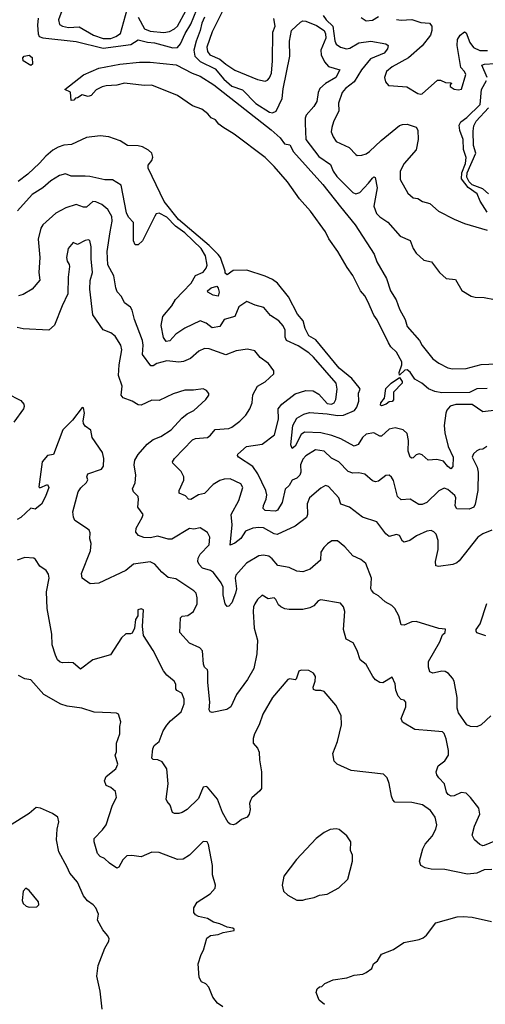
# Model space of a CAD drawing. Extents: x 2086813 to 2278017, y 548126 to 753336.
# Tile 284 of 461: x 2181562 to 2184642, y 684028 to 690537. Entities that reach past the tile are written whole.
import ezdxf

# ---------------------------------------------------------------- set-up
doc = ezdxf.new("R2010")
doc.units = 0

msp = doc.modelspace()

# ---------------------------------------------------------------- linework, layer by layer
at = {"layer": '0CON10XD'}
for points in [[(2181683.9, 690546.1), (2181679.2, 690500.8), (2181683.1, 690443.1), (2181690, 690425), (2181715.7, 690415.7), (2181935, 690393.5), (2182115, 690348.9), (2182296.2, 690373.8), (2182345, 690404.6), (2182407.4, 690387.4), (2182453.7, 690383.7), (2182575, 690350), (2182605, 690352.1), (2182625, 690377.6), (2182656.3, 690445), (2182695, 690508.1), (2182734.3, 690605)], [(2181841.3, 690595), (2181817.7, 690535), (2181824.4, 690505), (2181844.2, 690494.2), (2181885, 690485.3), (2181955, 690490), (2182051.1, 690435), (2182115, 690412.7), (2182165, 690412.3), (2182198.9, 690425), (2182228.5, 690445), (2182273.3, 690605)], [(2182346.4, 690553.6), (2182386.6, 690476.6), (2182425, 690461.4), (2182515, 690452.5), (2182552.4, 690457.6), (2182585, 690475.4), (2182605, 690494.5), (2182660.3, 690595)], [(2182901.9, 690588.1), (2182835, 690455.8), (2182800.5, 690355), (2182805, 690325.7), (2182819.6, 690305), (2182885, 690276.5), (2182925, 690241.8), (2182985, 690203.8), (2183135, 690140.5), (2183185, 690130), (2183202.3, 690137.7), (2183215, 690153.3), (2183227.3, 690182.7), (2183234.6, 690265), (2183237.3, 690455), (2183251.7, 690495), (2183244, 690545)], [(2182785.6, 690554.4), (2182765.9, 690514.1), (2182755.1, 690464.9), (2182728.9, 690395), (2182713.9, 690335), (2182719.6, 690295), (2182755, 690259.3), (2182855, 690212), (2182913.3, 690143.3), (2182965, 690098.3), (2183035, 690073.3), (2183123.3, 689983.3), (2183215.4, 689925.4), (2183235, 689920.4), (2183258.1, 689931.9), (2183299, 690015), (2183305, 690080), (2183349.1, 690295), (2183345.8, 690394.2), (2183359.1, 690465), (2183419, 690521), (2183435, 690528.2), (2183455, 690526.5), (2183525, 690498.3), (2183576.1, 690466.1), (2183585, 690444.3), (2183586.6, 690415), (2183554.3, 690335), (2183556.9, 690305), (2183578.9, 690258.9), (2183605, 690227.8), (2183680, 690205), (2183652.6, 690155), (2183584, 690116), (2183547.5, 690082.5), (2183536.2, 690055), (2183528.6, 689995), (2183507.7, 689962.3), (2183456.8, 689905), (2183450.3, 689885), (2183450.4, 689849.6), (2183454.6, 689745), (2183541.6, 689631.6), (2183618.8, 689578.8), (2183636.7, 689535), (2183660.4, 689500.4), (2183765, 689393.3), (2183785, 689386), (2183812.5, 689395), (2183870, 689455), (2183895, 689490), (2183905, 689498.8), (2183912.7, 689492.7), (2183925.8, 689425), (2183904.7, 689305), (2183922.5, 689255), (2183945, 689233.1), (2183998.1, 689198.1), (2184079.2, 689105), (2184145, 689076), (2184164.5, 689025), (2184185, 688993.1), (2184235, 688947.1), (2184285.5, 688935.5), (2184338, 688865), (2184382.5, 688825), (2184445, 688820), (2184486.4, 688746.4), (2184548.1, 688708.1), (2184575, 688701.5), (2184635, 688700.9), (2184702.3, 688687.7)], [(2183568.5, 690565), (2183589.3, 690535), (2183632.9, 690492.9), (2183647.2, 690397.2), (2183655.8, 690375.8), (2183684.7, 690354.7), (2183724.1, 690344.1), (2183745, 690347.6), (2183805, 690383.7), (2183885, 690395.3), (2183985, 690377.8), (2184000, 690365), (2183996, 690345), (2183973.1, 690315), (2183883, 690277), (2183823.1, 690205), (2183775.4, 690125), (2183717.8, 690082.2), (2183694.5, 690055), (2183671.9, 689985), (2183673.5, 689935), (2183637.9, 689862.1), (2183627.5, 689825), (2183622.5, 689795), (2183635, 689763.3), (2183655, 689732), (2183742.1, 689692.1), (2183785.6, 689645.6), (2183795, 689640), (2183825, 689640.6), (2183855, 689649.4), (2183875, 689664.4), (2183952.1, 689737.9), (2184075, 689836.5), (2184095, 689844.5), (2184125, 689845.5), (2184185, 689825.7), (2184196.4, 689806.4), (2184198.5, 689745), (2184184, 689676), (2184104.4, 689585), (2184078.6, 689535), (2184079.7, 689479.7), (2184129.7, 689389.7), (2184165, 689359.2), (2184195, 689353.8), (2184227.5, 689335), (2184275, 689322), (2184331.7, 689271.7), (2184435, 689218), (2184505, 689189.2), (2184653.6, 689146.4)], [(2183820.2, 690550.2), (2183855, 690529.6), (2183895, 690534.1), (2183935, 690557.4)], [(2184055, 690537.3), (2184085, 690532.9), (2184155, 690538.9), (2184215, 690518.9), (2184273.3, 690513.3), (2184288.6, 690495), (2184288.1, 690465), (2184279.4, 690435), (2184225.4, 690364.6), (2184135, 690284), (2184025, 690225.6), (2183989.2, 690195), (2183976.2, 690155), (2183981.2, 690125), (2184002.3, 690102.3), (2184035, 690098.8)], [(2184035, 690098.8), (2184123.9, 690093.9), (2184195, 690048.8), (2184215, 690043.8), (2184225, 690046.7), (2184325, 690137.5), (2184345, 690137.5), (2184378.3, 690121.7), (2184415, 690120), (2184420, 690115), (2184410, 690105), (2184410, 690095), (2184435, 690077.5), (2184465, 690072.5), (2184483.6, 690076.4), (2184514.3, 690175), (2184505, 690194), (2184479.7, 690219.7), (2184455.3, 690365), (2184458.4, 690405), (2184475, 690434.5), (2184505, 690457.1), (2184515, 690450.8), (2184540.8, 690385), (2184565, 690352.1), (2184605, 690332.1), (2184655.9, 690334.1)], [(2181635, 690233.3), (2181583.9, 690263.9), (2181582, 690285), (2181591.2, 690295), (2181625, 690301.4), (2181645, 690286), (2181647, 690243), (2181635, 690233.3)], [(2184655, 688098.9), (2184585, 688095.5), (2184537, 688073), (2184355, 688070.3), (2184308, 688078), (2184266.3, 688096.3), (2184221.8, 688135), (2184175, 688161.2), (2184145, 688207.8), (2184125, 688222.3), (2184110.6, 688219.4), (2184075, 688186.7), (2184073.1, 688205), (2184089.7, 688255), (2184088.9, 688275), (2184055, 688339.7), (2184018.1, 688375), (2184001.4, 688401.4), (2183926.9, 688553.1), (2183904.2, 688584.2), (2183865, 688674.5), (2183845, 688711.3), (2183816.4, 688745), (2183766.8, 688845), (2183728.3, 688898.3), (2183667.5, 689005), (2183607.9, 689087.9), (2183584.2, 689135), (2183485, 689270), (2183412.3, 689352.3), (2183333.4, 689465), (2183246.2, 689566.1), (2183184.8, 689624.8), (2182980.9, 689780.9), (2182905.7, 689825.7), (2182880, 689845), (2182856.2, 689875), (2182827.5, 689887.5), (2182806.2, 689915), (2182766.2, 689945), (2182705, 689968.2), (2182605.8, 690035.8), (2182435, 690103), (2182385, 690102), (2182255, 690117.1), (2182205, 690104.5), (2182135, 690098.8), (2182107.5, 690092.5), (2182067.5, 690072.5), (2182035, 690034.5), (2182015, 690030), (2181975, 690040), (2181945, 690020), (2181931.7, 690018.3), (2181920, 690005), (2181902.5, 690002.5), (2181898.3, 690058.3), (2181860, 690075), (2181985, 690172.5), (2182085, 690216), (2182225, 690242), (2182354.2, 690255.8), (2182425, 690255.7), (2182597.7, 690237.7), (2182702.6, 690182.6), (2182755, 690163.4), (2182845.4, 690105.4), (2183225, 689809.2), (2183284.8, 689755), (2183313.1, 689715), (2183348.7, 689708.7), (2183373.8, 689663.8), (2183566.3, 689446.3), (2183685, 689299.8), (2183780.4, 689180.4), (2183906, 688986), (2183925.2, 688935), (2183988.6, 688825), (2184014.4, 688745), (2184051.9, 688685), (2184075, 688623.3), (2184111.9, 688555), (2184125, 688508.1), (2184206.8, 688416.8), (2184225, 688383.9), (2184295.3, 688295), (2184335, 688265.2), (2184395, 688236.1), (2184425, 688229.4), (2184515, 688231.9), (2184615, 688257.4), (2184764, 688264)], [(2184654.1, 690155), (2184619.2, 690235), (2184636.9, 690243.1), (2184705, 690247.3)], [(2184654.5, 689265), (2184607.3, 689337.3), (2184588.2, 689385), (2184527.9, 689427.8), (2184485.1, 689485), (2184485.8, 689525), (2184512, 689585), (2184516.3, 689625), (2184497.6, 689677.6), (2184495.6, 689745), (2184473.8, 689805), (2184469.6, 689840.4), (2184479.5, 689860.5), (2184520.1, 689889.9), (2184608.8, 689975), (2184617.5, 690075), (2184650.3, 690135)], [(2184664.3, 689385), (2184625, 689418.6), (2184554.1, 689445), (2184534.7, 689465), (2184519.7, 689495), (2184521.9, 689525), (2184579.1, 689655), (2184564.8, 689705), (2184560.8, 689799.2), (2184565.7, 689835), (2184581.9, 689865), (2184663.5, 689955)], [(2184716.1, 687956.1), (2184624.7, 687944.7), (2184555, 687993.3), (2184446.1, 687993.9), (2184409, 687981), (2184388.6, 687955), (2184380.3, 687935), (2184369.7, 687855), (2184373.5, 687805), (2184395.8, 687715.8), (2184429.7, 687645), (2184426.9, 687583.1), (2184415, 687568.6), (2184395, 687582.7), (2184365, 687618.2), (2184321.1, 687628.9), (2184265, 687624), (2184225, 687660), (2184205, 687666), (2184185, 687661.2), (2184165, 687640), (2184155, 687638.1), (2184145, 687645.6), (2184131.2, 687685), (2184132.9, 687755), (2184125, 687801.2), (2184098.8, 687825), (2184045, 687838.5), (2184005, 687828.9), (2183955, 687783.3), (2183943.8, 687783.8), (2183905, 687806.4), (2183855, 687796.2), (2183828.9, 687775), (2183801.4, 687728.6), (2183775, 687717.8), (2183686.9, 687766.9), (2183627.4, 687787.4), (2183555, 687806.1), (2183445, 687809.6), (2183423.9, 687795), (2183385, 687717.8), (2183365, 687701.4), (2183356.2, 687726.2), (2183369.2, 687855), (2183395, 687902.9), (2183440.7, 687929.3), (2183480.1, 687939.9), (2183595, 687930.6), (2183665, 687921.1), (2183705, 687922.1), (2183776.8, 687953.2), (2183793.1, 687975), (2183805.9, 688015), (2183803, 688067), (2183814.3, 688095), (2183807.8, 688105), (2183758.6, 688165), (2183675, 688232.3), (2183520.1, 688420.1), (2183475, 688446.5), (2183450.4, 688495), (2183437.2, 688545), (2183400.1, 688590.1), (2183340.3, 688705), (2183268.3, 688795), (2183235, 688818.6), (2183185, 688842.4), (2183065, 688880.4), (2182975, 688878.2), (2182935, 688850.8), (2182920.3, 688860.3), (2182922, 688875), (2182889.8, 688965), (2182875.7, 688985), (2182815.2, 689045), (2182612.7, 689215), (2182517.2, 689335), (2182411.5, 689555), (2182412.4, 689575), (2182435, 689605.6), (2182442.3, 689627.7), (2182435.3, 689655), (2182415, 689673.6), (2182375, 689695.2), (2182345, 689702.7), (2182274.3, 689704.3), (2182226.6, 689736.6), (2182152, 689762), (2182095, 689769.6), (2182002.9, 689757.1), (2181905, 689711.5), (2181855, 689708.1), (2181815.9, 689694.1), (2181781.8, 689675), (2181735, 689635.3), (2181692.5, 689587.5), (2181614.8, 689515.2), (2181551.9, 689468.1)], [(2182641.7, 688738.3), (2182696.8, 688795), (2182723.9, 688846.1), (2182775, 688868.4), (2182796.5, 688895), (2182801.9, 688915), (2182792.2, 688975), (2182762.1, 689025), (2182655, 689127.7), (2182592.4, 689172.4), (2182535, 689231.9), (2182485, 689258.8), (2182465, 689253.3), (2182455, 689238.1), (2182375, 689074.2), (2182345, 689048), (2182325, 689048.8), (2182313.8, 689075), (2182314.4, 689195), (2182281.1, 689231.1), (2182269.1, 689259.1), (2182232.7, 689442.7), (2182175, 689478.2), (2182125, 689478.8), (2182025, 689500.5), (2181995, 689501.5), (2181902.5, 689502.5), (2181865, 689516.9), (2181825, 689507.3), (2181767.6, 689472.4), (2181715.6, 689425), (2181645, 689381.4), (2181547.1, 689272.9)], [(2184685, 687162.9), (2184625, 687138.9), (2184593.5, 687116.5), (2184469.4, 686960.6), (2184454.5, 686945.5), (2184427.5, 686935), (2184331.9, 686921.9), (2184315, 686926.7), (2184312.1, 686955), (2184329.6, 687035), (2184330.4, 687095), (2184317.8, 687135), (2184302.2, 687152.2), (2184285, 687159.4), (2184255, 687155.5), (2184186, 687124), (2184142.5, 687095), (2184105, 687081.9), (2184095, 687088.8), (2184075, 687127.5), (2184054.2, 687134.2), (2184005, 687121.4), (2183985, 687137.1), (2183925, 687218.1), (2183829.1, 687249.1), (2183772.3, 687292.3), (2183744, 687315), (2183686, 687335), (2183673.3, 687375), (2183605, 687450.8), (2183585, 687457.1), (2183555, 687439.4), (2183480, 687375), (2183463.7, 687336.3), (2183465.5, 687265), (2183459.1, 687245), (2183385, 687189.5), (2183265, 687133.6), (2183245, 687137.1), (2183175, 687177.7), (2183145, 687180.8), (2183105, 687175.5), (2183055.8, 687155), (2183025, 687107.7), (2182985, 687075.3), (2182955, 687063.1), (2182967.2, 687197.2), (2182960, 687265), (2183012, 687358), (2183038.9, 687445), (2183025, 687468.2), (2182955, 687501.1), (2182915, 687500), (2182885, 687490.5), (2182841.1, 687465), (2182785, 687404.5), (2182745, 687395.6), (2182695, 687365.7), (2182678.3, 687368.3), (2182659.7, 687389.7), (2182616.4, 687406.4), (2182617.1, 687425), (2182647.5, 687492.5), (2182647.9, 687515), (2182631.1, 687551.1), (2182574.3, 687604.3), (2182573.8, 687615), (2182585, 687636.2), (2182705, 687759.5), (2182725, 687767.3), (2182805, 687774.5), (2182825, 687789.2), (2182855, 687828.2), (2182945, 687834.7), (2182966.4, 687843.6), (2183017.8, 687882.2), (2183057.1, 687922.9), (2183084.6, 687965), (2183099.5, 688005), (2183103.7, 688056.3), (2183135.7, 688115), (2183185, 688141.9), (2183244.2, 688195), (2183242.5, 688215), (2183208, 688265), (2183153.6, 688303.6), (2183116.9, 688346.9), (2183069.5, 688359.5), (2182995, 688347.8), (2182925, 688322.2), (2182815, 688361.5), (2182785, 688363.5), (2182746.9, 688345), (2182692, 688298), (2182645, 688277.8), (2182615, 688273.5), (2182535, 688282.2), (2182470, 688265), (2182445, 688248.8), (2182428.8, 688248.8), (2182374.5, 688324.5), (2182378.2, 688385), (2182373.3, 688415), (2182322.4, 688555), (2182307.1, 688617.1), (2182295, 688635.7), (2182255.8, 688665), (2182236.3, 688706.3), (2182207.2, 688737.2), (2182197.1, 688765), (2182185, 688843.3), (2182145, 688916.7), (2182141.4, 689005), (2182160.3, 689135), (2182174.7, 689204.7), (2182171.8, 689235), (2182145, 689283.1), (2182104.7, 689314.7), (2182065, 689332.9), (2182045, 689334.6), (2182005, 689296.5), (2181985, 689297.3), (2181935, 689314.7), (2181866.3, 689293.7), (2181801.4, 689258.6), (2181715, 689180), (2181701.7, 689158.3), (2181683.8, 689085), (2181694.6, 688965), (2181687.9, 688865), (2181696.1, 688815), (2181645, 688756), (2181585, 688719.3), (2181555, 688711.3)], [(2184678.1, 685935), (2184614.4, 685875), (2184585, 685862), (2184545, 685864.8), (2184520.5, 685875), (2184465, 685954.2), (2184456.1, 685985), (2184455.3, 686055.3), (2184435, 686163.3), (2184424.5, 686185), (2184399.2, 686215), (2184377.4, 686227.4), (2184355, 686230), (2184325, 686223.1), (2184295, 686218), (2184276, 686226), (2184265.7, 686255.7), (2184265.6, 686294.4), (2184340.8, 686425), (2184359.3, 686470.7), (2184377.5, 686485), (2184378.3, 686508.3), (2184335, 686513.3), (2184185, 686558.9), (2184155, 686555.5), (2184105, 686534.4), (2184085.8, 686535.8), (2184070.6, 686595), (2184043.8, 686645), (2184024.1, 686664.1), (2183978.7, 686688.7), (2183935, 686729.2), (2183905, 686746), (2183890, 686765), (2183885.8, 686775), (2183889.5, 686845), (2183851.7, 686941.7), (2183817.6, 686967.6), (2183765, 686992.5), (2183713, 687053), (2183665, 687092), (2183627.7, 687092.3), (2183597.6, 687072.4), (2183573.1, 687046.9), (2183555, 687016.2), (2183551.4, 686965), (2183484, 686905), (2183435, 686887.8), (2183395, 686891.4), (2183344.4, 686914.4), (2183268.6, 686928.6), (2183233.2, 686973.2), (2183210.8, 686990.8), (2183175, 686997.8), (2183145, 686992.9), (2183063.1, 686945), (2182991.5, 686865), (2182987.9, 686845), (2182995.3, 686775), (2182990, 686745), (2182965, 686682.9), (2182945, 686659.4), (2182935, 686656.9), (2182920.8, 686675), (2182907.1, 686735), (2182907.4, 686785), (2182893.8, 686813.9), (2182843.4, 686883.4), (2182825, 686896.7), (2182772, 686912), (2182749.6, 686935), (2182740, 686955), (2182742.2, 686977.7), (2182756.5, 687003.5), (2182815.8, 687065.8), (2182820, 687115), (2182805, 687145.8), (2182756.8, 687176.8), (2182715, 687169.2), (2182685, 687172.9), (2182568.3, 687101.7), (2182545, 687102.1), (2182475, 687123.7), (2182425, 687111.2), (2182383.7, 687113.7), (2182347.8, 687127.8), (2182329.5, 687149.5), (2182332.1, 687175), (2182372.5, 687245), (2182378.1, 687265), (2182342.8, 687315), (2182348.7, 687365), (2182345.4, 687385.4), (2182315.8, 687415), (2182308, 687435), (2182325.7, 687474.3), (2182331.1, 687525), (2182319.5, 687595), (2182323.5, 687625), (2182345, 687662.5), (2182405, 687730), (2182445, 687761.1), (2182495, 687781.1), (2182564.2, 687825), (2182635, 687902.5), (2182669.3, 687930.7), (2182715, 687954.3), (2182793.9, 688026.1), (2182812.5, 688055), (2182812.5, 688065), (2182797.5, 688085), (2182775, 688096.2), (2182712.3, 688087.7), (2182655, 688088.6), (2182576.8, 688063.2), (2182485, 688019.2), (2182435, 688020.8), (2182365, 687987.5), (2182345, 687990), (2182305, 688015.6), (2182246.2, 688036.2), (2182233.6, 688055), (2182239.1, 688115), (2182216.5, 688185), (2182220.6, 688255), (2182236.9, 688355), (2182230, 688385), (2182194, 688445), (2182165, 688467.1), (2182115, 688487.5), (2182046.9, 688585), (2182025.7, 688755), (2182027.8, 688812.2), (2182044.4, 688865), (2182034.4, 688955), (2182035.6, 689035), (2182025, 689076.7), (2182015, 689082), (2181995, 689078.1), (2181945, 689050), (2181915, 689063.3), (2181883.1, 689025), (2181871.4, 688965), (2181875, 688940), (2181889.5, 688919.5), (2181892, 688905), (2181883.6, 688835), (2181881.4, 688725), (2181843.3, 688645), (2181792.1, 688517.9), (2181755, 688484.2), (2181584.2, 688494.2), (2181545, 688502)], [(2182875, 688710), (2182842, 688715), (2182806, 688735), (2182804.2, 688745), (2182827.5, 688765), (2182865, 688774.4), (2182875, 688762), (2182882.1, 688735), (2182875, 688710)], [(2184651.2, 687715), (2184625, 687696.7), (2184603.6, 687696.4), (2184585, 687686.7), (2184565, 687666.2), (2184555.7, 687645), (2184587.7, 687577.7), (2184595.5, 687545), (2184591.8, 687425), (2184575.4, 687334.6), (2184565.6, 687315), (2184535, 687301.2), (2184453.1, 687303.1), (2184442.2, 687322.2), (2184447.2, 687375), (2184441, 687391), (2184395, 687432.2), (2184370.6, 687440.6), (2184335, 687421.8), (2184255, 687346.1), (2184225, 687331.8), (2184201.9, 687331.9), (2184145, 687368.1), (2184085, 687362.5), (2184061.1, 687385), (2184035, 687490), (2184022.3, 687512.3), (2184005, 687526.7), (2183985, 687524), (2183935, 687485.8), (2183915, 687482.5), (2183895, 687487.5), (2183845, 687531.4), (2183805, 687541.9), (2183765, 687538.2), (2183735, 687550.5), (2183674.2, 687614.2), (2183625, 687637.3), (2183576.5, 687685), (2183517.7, 687692.3), (2183455, 687652.7), (2183435, 687632.2), (2183418.9, 687595), (2183422.7, 687545), (2183415.5, 687525), (2183395, 687506.5), (2183365, 687492.9), (2183345, 687457.1), (2183317.7, 687432.3), (2183298.4, 687345), (2183268.5, 687295), (2183255, 687288.6), (2183185, 687291.2), (2183172.1, 687305), (2183174.7, 687325), (2183193, 687367), (2183195.9, 687395.9), (2183189.2, 687425), (2183137.7, 687535), (2183103.6, 687583.6), (2183010, 687645), (2183002, 687655), (2183004, 687665), (2183062, 687715), (2183165, 687731.5), (2183246.9, 687793.1), (2183273.8, 687895), (2183271.3, 687965), (2183295.4, 687995), (2183385, 688062.5), (2183455, 688085.5), (2183503, 688083), (2183540.8, 688060.8), (2183595, 687999.3), (2183625, 687995.3), (2183642.3, 688005), (2183652.2, 688025), (2183662.9, 688095), (2183654.6, 688135), (2183506.6, 688306.6), (2183475, 688335.4), (2183405, 688380.4), (2183327.1, 688417.1), (2183319.1, 688439.1), (2183317.5, 688485), (2183305, 688513.3), (2183276.9, 688546.9), (2183221.5, 688581.5), (2183177.5, 688635), (2183118.9, 688648.9), (2183065, 688673.8), (2183012.2, 688637.8), (2182985.6, 688575), (2182915.4, 688554.6), (2182885, 688509.4), (2182835, 688500), (2182795, 688530), (2182755, 688546.7), (2182655, 688496.9), (2182595, 688458.9), (2182555.6, 688414.4), (2182529.9, 688409.9), (2182512.8, 688435), (2182497.5, 688515), (2182508.9, 688575), (2182567.5, 688645), (2182592, 688688), (2182641.7, 688738.3)], [(2183955, 687984.4), (2183949.3, 687989.3), (2183950.9, 688005), (2183974.5, 688035.5), (2183985, 688098.6), (2184019.5, 688135), (2184075, 688171.2), (2184092.3, 688145), (2184092.3, 688135), (2184035.6, 688075), (2184035.8, 688024.2), (2184025, 688013.8), (2184005, 688010), (2183986.7, 687995), (2183955, 687984.4)], [(2181475, 688066.9), (2181569.7, 688019.7), (2181588.8, 687995), (2181590.7, 687979.3), (2181586.7, 687965), (2181523.6, 687876.4)], [(2182013.3, 687535), (2182103.8, 687566.2), (2182116, 687585), (2182119.2, 687635), (2182110, 687675), (2182042.5, 687775), (2182033.6, 687823.6), (2181995, 687850), (2181985, 687867.5), (2181980.8, 687885), (2181990, 687935), (2181985, 687970), (2181975, 687972.5), (2181910.3, 687889.7), (2181846.7, 687825), (2181785, 687663.3), (2181745, 687656.2), (2181710.8, 687615), (2181688.3, 687448.3), (2181695, 687442.5), (2181745, 687463.3), (2181753.8, 687445), (2181733.5, 687385), (2181706.5, 687335), (2181665, 687302), (2181635, 687308.8), (2181570, 687245), (2181545, 687232.7)], [(2184746.2, 685125), (2184635, 685078.6), (2184625, 685075.8), (2184605, 685084.2), (2184570, 685115), (2184556.1, 685146.1), (2184570.6, 685205), (2184606.5, 685285), (2184598.8, 685325), (2184545, 685395.5), (2184515, 685423.3), (2184481.7, 685428.3), (2184435, 685405.7), (2184417, 685403), (2184395.8, 685415), (2184385, 685430.8), (2184371.5, 685485), (2184334.6, 685525), (2184321.2, 685545), (2184316.7, 685565), (2184329.2, 685605), (2184373.3, 685636.7), (2184398.2, 685675), (2184399.5, 685705), (2184382.8, 685782.8), (2184368.9, 685818.9), (2184358.3, 685828.3), (2184283.2, 685836.8), (2184176.7, 685845), (2184095, 685892.5), (2184086.4, 685916.4), (2184116, 685995), (2184116.1, 686026.1), (2184105, 686037.5), (2184085, 686042.5), (2184065.7, 686065.7), (2184050.6, 686105), (2184045, 686147.5), (2184025, 686190), (2183965, 686153.8), (2183945, 686156.2), (2183915, 686174), (2183897.5, 686195), (2183855, 686273.8), (2183814, 686305), (2183795, 686366.7), (2183767.9, 686417.9), (2183722, 686442), (2183703.3, 686505), (2183712.2, 686625), (2183704.5, 686654.5), (2183685, 686678.8), (2183555, 686702), (2183536.7, 686695), (2183507.8, 686662.2), (2183481.3, 686648.7), (2183435, 686638.6), (2183345, 686637.5), (2183315, 686642.5), (2183288.8, 686655), (2183275, 686668.8), (2183257.1, 686705), (2183245, 686714.2), (2183205, 686708.8), (2183165, 686732.5), (2183135, 686704), (2183116.9, 686675), (2183107.8, 686655), (2183105.5, 686625), (2183113.8, 686513.8), (2183135.4, 686435.4), (2183130.5, 686345), (2183111.5, 686248.5), (2183068.8, 686175), (2182996.5, 686075), (2182959.2, 685995), (2182932.6, 685977.4), (2182835, 685956.7), (2182821.4, 685961.4), (2182814.5, 685974.5), (2182819.1, 686025), (2182805.7, 686155.7), (2182807.5, 686227.5), (2182805, 686238), (2182785, 686256.2), (2182776.9, 686276.9), (2182771.8, 686365), (2182754.3, 686385), (2182684.5, 686414.5), (2182622.2, 686485), (2182626.5, 686583.5), (2182635.7, 686594.3), (2182675, 686597.8), (2182712.3, 686625), (2182736.6, 686675), (2182736.9, 686715), (2182730, 686745), (2182715, 686762.2), (2182595, 686841.4), (2182545, 686850), (2182502.7, 686885), (2182455, 686937.2), (2182425, 686953.1), (2182315, 686937.8), (2182264.7, 686895.3), (2182085, 686811.4), (2182027.5, 686807.5), (2181975, 686844.2), (2181970, 686875), (2182030.4, 687025), (2182034.4, 687075), (2182025.7, 687105), (2182028.6, 687145), (2182021.9, 687161.9), (2182005, 687176), (2181926.1, 687226.1), (2181917.3, 687247.3), (2181914.4, 687284.4), (2181948.6, 687415), (2181966.8, 687443.2), (2182005, 687477.5), (2182013.3, 687495), (2182006.2, 687515), (2182013.3, 687535)], [(2184685, 684920), (2184635, 684917.8), (2184585, 684894.4), (2184525, 684888.9), (2184375, 684918.9), (2184285, 684920.6), (2184245, 684930.6), (2184215.6, 684945.6), (2184206.7, 684975), (2184229.1, 685055), (2184244.1, 685085.9), (2184290.2, 685139.8), (2184315.7, 685185), (2184321.9, 685215), (2184310.6, 685265), (2184279.8, 685309.8), (2184226.6, 685346.6), (2184155, 685362.5), (2184044.6, 685364.6), (2184030.3, 685380.3), (2184020.8, 685405), (2184005, 685487.5), (2183992.9, 685525), (2183968.7, 685548.7), (2183755, 685573.3), (2183662.5, 685615), (2183643.3, 685635), (2183634, 685685), (2183664.5, 685765.5), (2183691.1, 685875), (2183688, 685938), (2183654, 686005), (2183576, 686095), (2183555, 686101.9), (2183521.7, 686101.7), (2183505, 686110), (2183502.5, 686125), (2183516.9, 686165), (2183518.1, 686195), (2183505, 686216.2), (2183475, 686234), (2183425, 686236.7), (2183409.3, 686230.7), (2183391.7, 686178.3), (2183385, 686174), (2183349.5, 686180.5), (2183335.7, 686174.3), (2183233.6, 686056.4), (2183170.5, 685945), (2183147.1, 685875), (2183114.2, 685815), (2183105.7, 685785), (2183107.1, 685755), (2183135, 685722), (2183146.9, 685695), (2183148.1, 685645), (2183162.5, 685565), (2183160.8, 685455), (2183150.9, 685439.1), (2183098.1, 685391.9), (2183088.6, 685375), (2183082.5, 685355), (2183086, 685315), (2183080, 685285), (2183066.2, 685265), (2183030, 685250), (2182995, 685220), (2182975, 685213.8), (2182955, 685218), (2182940.9, 685230.9), (2182903.5, 685295), (2182870, 685385), (2182805, 685463.8), (2182795, 685468.8), (2182775, 685463.3), (2182745, 685388), (2182668.8, 685315), (2182636.7, 685295), (2182615, 685289.2), (2182585, 685288.8), (2182572.5, 685295), (2182557.5, 685345), (2182537.7, 685367.7), (2182531.4, 685385), (2182544.3, 685485.7), (2182534.5, 685584.5), (2182505, 685630.6), (2182475, 685643.1), (2182445.7, 685645.7), (2182436, 685655), (2182443.6, 685716.4), (2182452.2, 685737.8), (2182483.9, 685766.1), (2182510.5, 685835), (2182536.2, 685873.8), (2182559.1, 685900.9), (2182629.7, 685960.3), (2182649.2, 686015), (2182649.4, 686045), (2182635, 686083.8), (2182602.5, 686102.5), (2182594.4, 686114.4), (2182594.2, 686145), (2182583.4, 686163.4), (2182534.6, 686204.6), (2182512.6, 686232.6), (2182445, 686366.2), (2182382, 686465), (2182373.3, 686525), (2182380, 686635), (2182365, 686642.5), (2182343.9, 686636.1), (2182343.3, 686596.7), (2182328.3, 686571.7), (2182322, 686515), (2182305, 686482.5), (2182295, 686476.7), (2182265, 686477.5), (2182235, 686451.2), (2182162.9, 686337.1), (2182046.2, 686305), (2181965, 686244.4), (2181915, 686285.6), (2181888.1, 686288.1), (2181845.7, 686285.7), (2181830.7, 686290.7), (2181813.1, 686305), (2181798.2, 686335), (2181777.7, 686405), (2181775.4, 686475), (2181744.7, 686645), (2181740.4, 686755), (2181757.1, 686845), (2181752.5, 686872.5), (2181736.2, 686895), (2181694.2, 686925), (2181667.3, 686967.3), (2181655, 686976.2), (2181595, 686980.8), (2181545, 686963.5)], [(2184645, 686463.3), (2184585, 686483.3), (2184581.2, 686495), (2184582, 686505), (2184607.8, 686542.2), (2184651.4, 686678.6)], [(2182905, 684011.4), (2182870, 684035), (2182840, 684075), (2182812.3, 684142.3), (2182792.3, 684162.3), (2182765, 684176.7), (2182748.8, 684205), (2182742, 684295), (2182762.7, 684357.3), (2182778.8, 684385), (2182800, 684465), (2182825, 684483.3), (2182875, 684488.8), (2182908, 684502), (2182980, 684515), (2182980, 684525), (2182971.7, 684531.7), (2182935, 684538), (2182885, 684560.8), (2182845, 684570), (2182805, 684595.7), (2182745, 684608.6), (2182725, 684620), (2182714.2, 684635), (2182714, 684665), (2182736.6, 684703.4), (2182822.2, 684757.8), (2182854.6, 684795.4), (2182856.2, 684815), (2182838.2, 684885), (2182836.5, 684945), (2182812, 685085), (2182801.2, 685101.2), (2182775, 685103.3), (2182685, 685014), (2182642.4, 684987.6), (2182605, 684984.4), (2182485, 685031.9), (2182436.6, 685033.4), (2182365, 685002.5), (2182302.7, 685012.7), (2182270.9, 685009.1), (2182245, 684983.8), (2182218.8, 684935), (2182205, 684928.8), (2182155, 684960.8), (2182122.6, 684992.6), (2182093.8, 685005), (2182077.5, 685025), (2182055, 685102.5), (2182054.3, 685125), (2182109.5, 685180.5), (2182133.5, 685215), (2182175.8, 685345), (2182202, 685395), (2182195.8, 685435), (2182165, 685461.2), (2182134.3, 685474.3), (2182122.9, 685505), (2182135, 685534), (2182197.1, 685585), (2182211.8, 685615), (2182194, 685675), (2182202.9, 685697.1), (2182202.5, 685755), (2182223.6, 685816.4), (2182223.9, 685863.9), (2182231.2, 685895), (2182215, 685946), (2182203, 685953), (2182164.3, 685954.3), (2182055, 685958.6), (2181973.9, 685986.1), (2181875, 685998.6), (2181835, 686011.4), (2181720.8, 686075), (2181635, 686172), (2181595, 686180), (2181555, 686202.5)], [(2182106.7, 683995), (2182093.3, 684115), (2182071.2, 684215), (2182080, 684285), (2182125, 684400), (2182152.5, 684445), (2182153, 684463), (2182143.6, 684483.6), (2182111.2, 684521.2), (2182076.2, 684585), (2182084, 684625), (2182066.2, 684665), (2182048.8, 684685), (2182011.1, 684711.1), (2181984.6, 684744.6), (2181945, 684836), (2181893.1, 684895), (2181877.1, 684935), (2181821.4, 685035), (2181805.7, 685115), (2181810, 685185), (2181820, 685235), (2181814.1, 685264.1), (2181779.5, 685289.5), (2181700, 685325), (2181670.7, 685329.3), (2181625, 685290), (2181495, 685207.5)], [(2183435, 684716.7), (2183455, 684723.3), (2183510, 684735), (2183545, 684750), (2183595, 684756.2), (2183672.3, 684797.7), (2183733.3, 684855), (2183762.5, 684975), (2183762.5, 685015), (2183750, 685045), (2183751.7, 685101.7), (2183725, 685142.5), (2183675, 685183.3), (2183655, 685188.8), (2183616.1, 685183.9), (2183575.9, 685164.1), (2183522.5, 685125), (2183392.5, 684985), (2183310, 684875), (2183298.8, 684815), (2183307.5, 684775), (2183335, 684750), (2183395, 684717.5), (2183435, 684716.7)], [(2181625, 684671.2), (2181675, 684673.3), (2181687.5, 684685), (2181686, 684705), (2181625, 684781.2), (2181602.5, 684795), (2181584.3, 684775), (2181577.5, 684715), (2181584.4, 684694.4), (2181605, 684676.2), (2181625, 684671.2)], [(2183577.7, 684027.7), (2183542.5, 684055), (2183522.5, 684105), (2183529.3, 684130.7), (2183545, 684142.5), (2183560, 684145), (2183580, 684165), (2183635, 684190), (2183725, 684204), (2183775, 684221.2), (2183833, 684227), (2183855, 684237.5), (2183892.5, 684265), (2183903.3, 684295), (2183930, 684315), (2183955, 684360), (2184035, 684391.2), (2184102.7, 684437.3), (2184205, 684457.1), (2184232.1, 684467.9), (2184253.8, 684485), (2184314.1, 684565.9), (2184455, 684605.8), (2184495, 684609.2), (2184556.2, 684603.8), (2184683.8, 684576.2)]]:
    msp.add_lwpolyline(points, dxfattribs=at)

doc.saveas('drawing.dxf')
